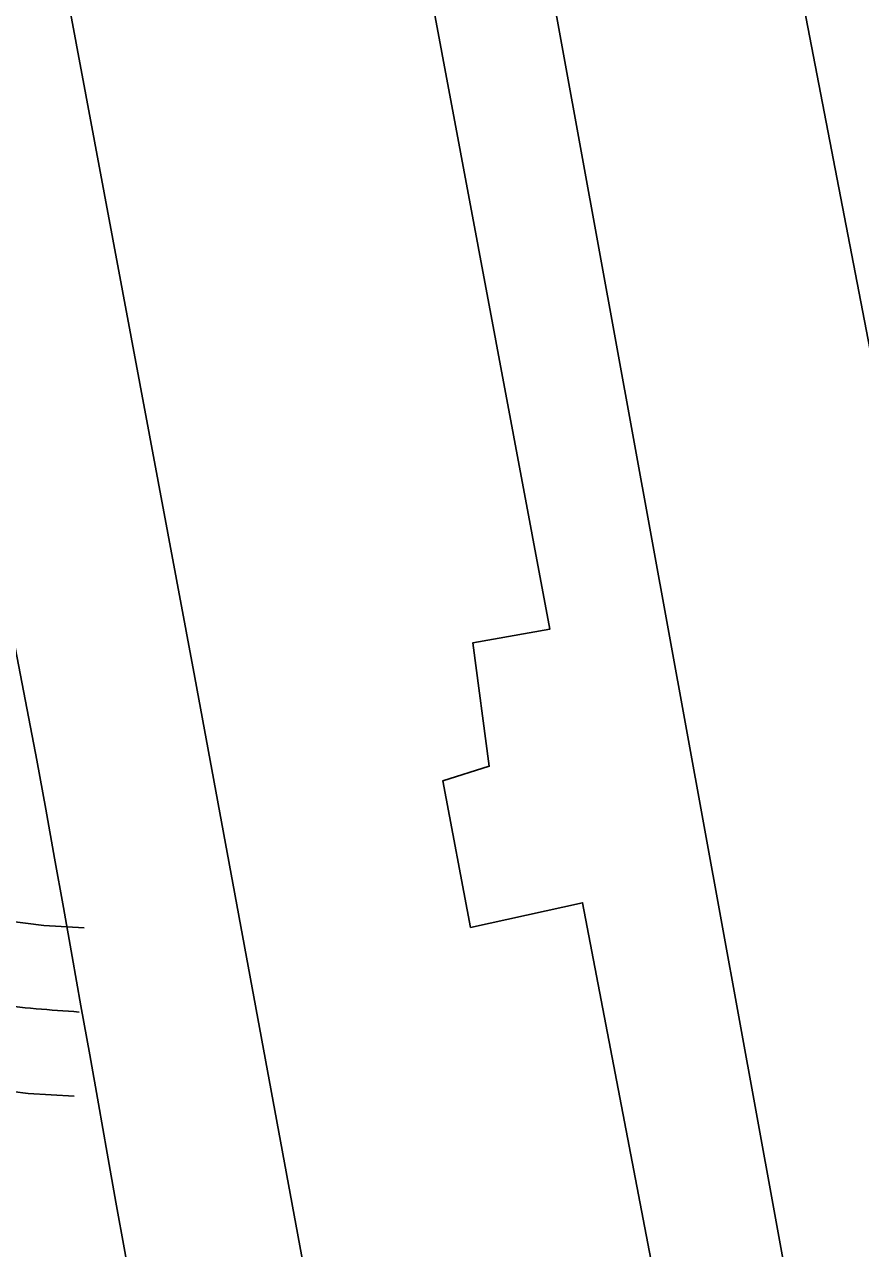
# Model space of a CAD drawing. Extents: x 3392644 to 3430565, y 576657 to 602123.
# Drawn here: x 3414757.3 to 3414905.9, y 585432.7 to 585650.2 of the extents above; entities that cross this region are included whole.
import ezdxf

# ---------------------------------------------------------------- set-up
doc = ezdxf.new("R2010")
doc.units = 0
for name, color, linetype in [('V-ROAD-CNTR', 7, 'Continuous'), ('V-SITE-OTLN', 7, 'Continuous'), ('V-SURV-IDEN', 7, 'Continuous'), ('V-UTIL-LINE', 7, 'Continuous')]:
    doc.layers.add(name, color=color, linetype=linetype)

msp = doc.modelspace()

# ---------------------------------------------------------------- linework, layer by layer
at = {"layer": 'V-ROAD-CNTR'}
for points in [[(3414495.96, 586889.66), (3414759.53, 585519.47)], [(3414963.1, 585304.96), (3414684.54, 586747.91)], [(3414767.91, 585489.66), (3414760.75, 585490.08), (3414753.79, 585490.98), (3414746.06, 585492.2), (3414744.07, 585492.79), (3414742.41, 585493.65), (3414738.45, 585496.69), (3414732.03, 585503.05), (3414725.47, 585510.52), (3414709.63, 585528.67), (3414694.18, 585546.85), (3414675.5, 585570.18), (3414656.51, 585594), (3414636.79, 585616.46), (3414615.59, 585638.09), (3414606.14, 585645.98)], [(3414766.18, 585459.71), (3414757.96, 585460.19), (3414749.54, 585461.28), (3414739.4, 585462.87), (3414732.76, 585464.86), (3414726.23, 585468.25), (3414718.68, 585474.05), (3414710.17, 585482.47), (3414702.9, 585490.76), (3414686.9, 585509.09), (3414671.04, 585527.76), (3414652.06, 585551.45), (3414633.49, 585574.74), (3414616.02, 585594.65)]]:
    msp.add_lwpolyline(points, dxfattribs=at)
msp.add_arc((3390693.35, 581171.6), 24455.77, 8.910683, 10.240772, dxfattribs=at)
msp.add_spline([(3414767.04, 585474.69), (3414751.66, 585476.13), (3414734.32, 585480.95), (3414714.19, 585500.64), (3414682.61, 585537.3), (3414645, 585584.37), (3414605.4, 585627.06), (3414548.91, 585669.33), (3414510.85, 585711.61)], degree=3, dxfattribs=at)
at = {"layer": 'V-SITE-OTLN'}
msp.add_lwpolyline([(3416164.26, 584550.73), (3416161.14, 584568.02), (3416096.98, 584831.41), (3415527.97, 584706.69), (3415441.08, 585124.78), (3414885.81, 585003.87), (3414787.58, 585534.11), (3414673.97, 586142.09), (3414579.09, 586564.15), (3414488.41, 587013.49), (3414833.01, 587097.56), (3414846.39, 587100.48), (3414855.95, 587102.43), (3414865.51, 587103.91), (3415026.6, 587138), (3415544.27, 587252.39), (3415572.46, 587260.15), (3415594.45, 587264.54), (3415667.11, 587280.6), (3416201.5, 587400.79), (3417016.15, 587577.2)], dxfattribs=at)
at = {"layer": 'V-UTIL-LINE'}
for points in [[(3414748.89, 586207.23), (3414831.27, 585764.97), (3414934.31, 585199.34), (3414951, 585114.99), (3415354.54, 585207.72), (3415760.91, 585305.19), (3415759.73, 585314.09), (3415652.75, 585293.76), (3415634.41, 585364.49), (3415644.72, 585367.7), (3415659.77, 585302.5), (3415735.93, 585319.36), (3415731.47, 585341.45), (3416082.44, 585422.3), (3416225.2, 585455.55)], [(3414940.81, 585077.77), (3414887.27, 585065.21), (3414710.88, 585023.79), (3414602.54, 585003.49), (3414554.24, 585210.76), (3414477.98, 585519.7), (3414274.22, 585476.1), (3414271.12, 585491.2), (3414469.45, 585536.27), (3414466.97, 585548.61), (3414503.98, 585554.68), (3414621.37, 585055.01), (3414731.84, 585079.36), (3414875.93, 585111.21), (3414929.21, 585111.48), (3414894.14, 585297.98), (3414856.53, 585494.11), (3414836.64, 585489.74), (3414831.71, 585515.8), (3414839.96, 585518.36), (3414837, 585540.28), (3414850.71, 585542.72), (3414729.53, 586189.32)]]:
    msp.add_lwpolyline(points, dxfattribs=at)

# ---------------------------------------------------------------- texts
at = {"layer": 'V-SURV-IDEN'}
msp.add_text('3099+92.2', height=100, rotation=38.2304, dxfattribs=at).set_placement((3414899.97, 585148.11))

doc.saveas('drawing.dxf')
